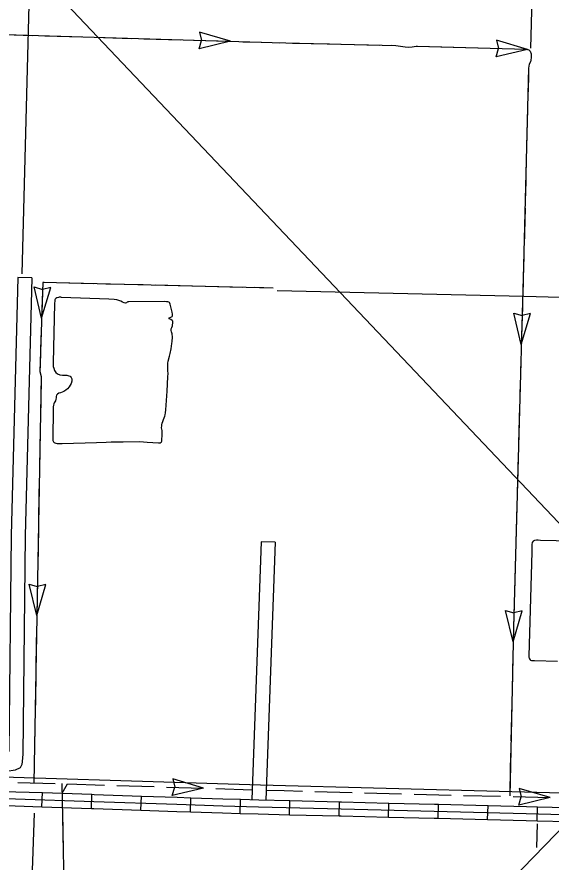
# Model space of a CAD drawing. Extents: x 1196286 to 1268366, y 2040822 to 2082115.
# Drawn here: x 1218023 to 1220159, y 2053681 to 2057058 of the extents above; entities that cross this region are included whole.
import ezdxf

# ---------------------------------------------------------------- set-up
doc = ezdxf.new("R2010")
doc.units = 0
for name, color, linetype in [('60', 7, 'Continuous'), ('61', 7, 'Continuous'), ('62', 7, 'Continuous'), ('63', 7, 'Continuous'), ('Level 72', 7, 'Continuous'), ('Level 8', 7, 'Continuous'), ('Level 84', 7, 'Continuous')]:
    doc.layers.add(name, color=color, linetype=linetype)

msp = doc.modelspace()

# ---------------------------------------------------------------- linework, layer by layer
at = {"layer": '60'}
for points in [[(1218092.4, 2057926.2), (1218043.1, 2056031.8)], [(1220101.8, 2057878.5), (1220076.4, 2056933.3)], [(1219063, 2055964), (1220049.8, 2055941.6)], [(1220049.8, 2055941.6), (1222150.7, 2055884.4)], [(1218091.7, 2053877.3), (1218024.5, 2051926.8)], [(1220103, 2053834), (1220099.5, 2053739.5)]]:
    msp.add_lwpolyline(points, dxfattribs=at)
at = {"layer": '61'}
for p, q in [((1218123.4, 2053902.4), (1218125.3, 2053958.6)), ((1218321.3, 2053895.8), (1218323.2, 2053952)), ((1218519.1, 2053888.9), (1218521.1, 2053945.1)), ((1218717.1, 2053882.2), (1218718.9, 2053938.4)), ((1218915, 2053875.9), (1218916.9, 2053932.1)), ((1219113.1, 2053870.3), (1219114.5, 2053926.6)), ((1219311.1, 2053865.5), (1219312.5, 2053921.8)), ((1219509.1, 2053861), (1219510.4, 2053917.2)), ((1219707, 2053856.4), (1219708.4, 2053912.6)), ((1219904.9, 2053851.4), (1219906.3, 2053907.7)), ((1220102.8, 2053846.4), (1220104.3, 2053902.6))]:
    msp.add_line(p, q, dxfattribs=at)
for points in [[(1216145.3, 2053991.9), (1216334.7, 2053985.7), (1216690.4, 2053976.1), (1216995.2, 2053967.7), (1217387.2, 2053954.9), (1217716.9, 2053944.3), (1217874.2, 2053938), (1218017.6, 2053934), (1218331, 2053923.6), (1218663, 2053912), (1218845.9, 2053906.4), (1218988.8, 2053901.5), (1219319.5, 2053893.5), (1219691.4, 2053884.9), (1220058.9, 2053875.7), (1220356.5, 2053867.7), (1220363.8, 2053867.4), (1220367.8, 2053867.3), (1220369.5, 2053867.2), (1220388.4, 2053850.9)], [(1217927.2, 2053964.7), (1218018.4, 2053962.1), (1218125.3, 2053958.6)], [(1218125.3, 2053958.6), (1218323.2, 2053952)], [(1218323.2, 2053952), (1218332, 2053951.7), (1218521.1, 2053945.1)], [(1218521.1, 2053945.1), (1218663.9, 2053940.1), (1218718.9, 2053938.4)], [(1217925.7, 2053908.4), (1218016.7, 2053905.9), (1218123.4, 2053902.4)], [(1218718.9, 2053938.4), (1218846.8, 2053934.5), (1218916.9, 2053932.1)], [(1218916.9, 2053932.1), (1218989.6, 2053929.6), (1219114.5, 2053926.6)], [(1219114.5, 2053926.6), (1219312.5, 2053921.8)], [(1219312.5, 2053921.8), (1219320.2, 2053921.6), (1219510.4, 2053917.2)], [(1219510.4, 2053917.2), (1219692.1, 2053913), (1219708.4, 2053912.6)], [(1219708.4, 2053912.6), (1219906.3, 2053907.7)], [(1218123.4, 2053902.4), (1218321.3, 2053895.8)], [(1218321.3, 2053895.8), (1218330.1, 2053895.5), (1218519.1, 2053888.9)], [(1218519.1, 2053888.9), (1218662.1, 2053883.9), (1218717.1, 2053882.2)], [(1218717.1, 2053882.2), (1218845, 2053878.3), (1218915, 2053875.9)], [(1218915, 2053875.9), (1218988, 2053873.4), (1219113.1, 2053870.3)], [(1219906.3, 2053907.7), (1220059.7, 2053903.8), (1220104.3, 2053902.6)], [(1220104.3, 2053902.6), (1220279.8, 2053897.9)], [(1219113.1, 2053870.3), (1219311.1, 2053865.5)], [(1219311.1, 2053865.5), (1219318.8, 2053865.4), (1219509.1, 2053861)], [(1219509.1, 2053861), (1219690.8, 2053856.8), (1219707, 2053856.4)], [(1219707, 2053856.4), (1219904.9, 2053851.4)], [(1219904.9, 2053851.4), (1220058.2, 2053847.6), (1220102.8, 2053846.4)], [(1220102.8, 2053846.4), (1220226.5, 2053843.1)]]:
    msp.add_lwpolyline(points, dxfattribs=at)
at = {"layer": '62'}
for points in [[(1218188.8, 2055936.9), (1218183.3, 2055935.2), (1218179.2, 2055933.1), (1218176.5, 2055930.4), (1218175, 2055927.6), (1218174.3, 2055924.5), (1218173.7, 2055911.1), (1218170.6, 2055796), (1218167.7, 2055675.4), (1218167.9, 2055667.8), (1218168.7, 2055661.7), (1218170.6, 2055654.4), (1218174, 2055645.7), (1218179, 2055637.4), (1218185, 2055631.2), (1218194.2, 2055627.5), (1218205.6, 2055626.7), (1218215.3, 2055626.3), (1218222.8, 2055626.3), (1218231, 2055624.2), (1218236.3, 2055621.8), (1218240, 2055617.3), (1218242.3, 2055611.5), (1218242.7, 2055611.1), (1218243.2, 2055606.4), (1218242.6, 2055601.8), (1218239.7, 2055593.3), (1218236.5, 2055585.9), (1218232.3, 2055579.2), (1218225.2, 2055572), (1218218.5, 2055566.2), (1218211.1, 2055561.8), (1218204.5, 2055558.9), (1218197.9, 2055556.3), (1218190.7, 2055554.4), (1218184.9, 2055550.8), (1218181.4, 2055546.2), (1218179.7, 2055541.6), (1218179.5, 2055535.9), (1218178.5, 2055530.2), (1218176.8, 2055524.5), (1218174.2, 2055520), (1218172.2, 2055515.5), (1218170.6, 2055512.2), (1218169, 2055506.2), (1218168.2, 2055499.3), (1218168.1, 2055487.9), (1218166.7, 2055374.8), (1218166.8, 2055369.1), (1218167, 2055365.6), (1218167.9, 2055362.7), (1218169.1, 2055360.1), (1218171.5, 2055357.4), (1218174.1, 2055355.9), (1218178.9, 2055354.5), (1218184.2, 2055353.8), (1218190.9, 2055353.3), (1218204.1, 2055353.9), (1218341.3, 2055357.3), (1218379.7, 2055359.2), (1218400.3, 2055360.2), (1218448, 2055360.6), (1218514.3, 2055361.2), (1218543.4, 2055359.4), (1218589.3, 2055356.7), (1218595.2, 2055356.7), (1218599.8, 2055358.7), (1218601.3, 2055360.4), (1218602.5, 2055362.9), (1218603, 2055367.4), (1218603.9, 2055387.5), (1218604, 2055398.5), (1218603.4, 2055404.9), (1218602, 2055410.6), (1218601.5, 2055415.8), (1218601.8, 2055423.5), (1218602, 2055428.5), (1218603.4, 2055434.4), (1218606, 2055441.7), (1218609.1, 2055448.7), (1218611.9, 2055456.2), (1218614.1, 2055462.3), (1218615.9, 2055468.5), (1218616.9, 2055475.4), (1218617.8, 2055488), (1218624.1, 2055562.7), (1218627.1, 2055620.1), (1218627.6, 2055633), (1218627.1, 2055643.2), (1218626.4, 2055650.8), (1218626.1, 2055661.7), (1218626.7, 2055674.4), (1218627.7, 2055682), (1218633.2, 2055702.8), (1218635.8, 2055712.5), (1218639.7, 2055731.9), (1218642.9, 2055752.9), (1218643.6, 2055760.7), (1218644.6, 2055777.8), (1218643.7, 2055791.9), (1218641.6, 2055799.7)], [(1218641.6, 2055799.7), (1218639.7, 2055804.2), (1218639.5, 2055807.6), (1218640.4, 2055811.7), (1218643, 2055816.3), (1218645, 2055822.9), (1218645.6, 2055827.5), (1218646.2, 2055833.5), (1218645.8, 2055842), (1218643.9, 2055844.8), (1218638, 2055848.9), (1218632.3, 2055851.8), (1218631.3, 2055853.3), (1218632.1, 2055856.1), (1218635.6, 2055857.2), (1218638.8, 2055858.1), (1218641.7, 2055859.4), (1218643.8, 2055861), (1218644.6, 2055862.8), (1218645.1, 2055865.5), (1218644.9, 2055869.8), (1218643.5, 2055877.9), (1218636.1, 2055910.3), (1218634.8, 2055914.7), (1218633, 2055916.9), (1218631, 2055918.2), (1218627, 2055919.2), (1218620.6, 2055919.4), (1218613.6, 2055920.1), (1218470, 2055919.9), (1218466.3, 2055919.7), (1218463.5, 2055918.1), (1218461.2, 2055915.3), (1218456.6, 2055914.1), (1218452.1, 2055915), (1218444.8, 2055918.5), (1218438.3, 2055921.6), (1218430.7, 2055924.7), (1218422.4, 2055927.6), (1218412.2, 2055929.1), (1218390.4, 2055930.7), (1218201.1, 2055937), (1218199, 2055937.5), (1218195.8, 2055937.6), (1218191.9, 2055937.4), (1218188.8, 2055936.9)], [(1220303, 2054961.5), (1220116, 2054965.7), (1220106.5, 2054966.6), (1220099.7, 2054966.8), (1220092.3, 2054966.3), (1220087.3, 2054963.4), (1220082.2, 2054957.3), (1220081.6, 2054949.9), (1220081.8, 2054920.9), (1220069.6, 2054503.9), (1220069.8, 2054499.9), (1220070.4, 2054496.9), (1220072, 2054493.1), (1220074.2, 2054489.8), (1220076, 2054488.2), (1220079.5, 2054487), (1220083, 2054486.5), (1220092.7, 2054486.1), (1220183.8, 2054483.5)]]:
    msp.add_lwpolyline(points, dxfattribs=at)
at = {"layer": '63'}
for p, q in [((1218876.9, 2056960.1), (1218753.6, 2056997.1)), ((1218753.6, 2056997.1), (1218761.5, 2056963.8)), ((1218751.6, 2056930.5), (1218761.5, 2056963.3)), ((1218876.9, 2056960.1), (1218751.6, 2056930.5)), ((1220063.7, 2056928), (1219940.5, 2056965.1)), ((1219940.5, 2056965.1), (1219948.4, 2056931.8)), ((1219938.5, 2056898.5), (1219948.3, 2056931.3)), ((1220063.7, 2056928), (1219938.5, 2056898.5)), ((1218121.9, 2055853.5), (1218092.5, 2055978.8)), ((1218092.5, 2055978.8), (1218125.3, 2055968.9)), ((1218121.9, 2055853.5), (1218159.1, 2055976.7)), ((1218159.1, 2055976.7), (1218125.7, 2055968.9)), ((1219047.3, 2055974.3), (1218126.4, 2055996.5)), ((1220039.5, 2055749.2), (1220009.8, 2055874.4)), ((1220009.8, 2055874.4), (1220042.6, 2055864.6)), ((1220039.5, 2055749.2), (1220076.4, 2055872.5)), ((1220076.4, 2055872.5), (1220043.1, 2055864.6)), ((1218102.7, 2054666.3), (1218071.6, 2054791.2)), ((1218071.6, 2054791.2), (1218104.5, 2054781.8)), ((1218102.7, 2054666.3), (1218138.2, 2054790)), ((1218138.2, 2054790), (1218105, 2054781.8)), ((1220006.4, 2054561.7), (1219976.5, 2054686.8)), ((1219976.5, 2054686.8), (1220009.3, 2054677.1)), ((1220006.4, 2054561.7), (1220043.1, 2054685)), ((1220043.1, 2054685), (1220009.8, 2054677.1)), ((1218769.4, 2053976.5), (1218646.2, 2054013.6)), ((1218646.2, 2054013.6), (1218654, 2053980.3)), ((1218644.1, 2053947.1), (1218654, 2053979.9)), ((1218769.4, 2053976.5), (1218644.1, 2053947.1)), ((1220154.9, 2053938.6), (1220031.5, 2053975.2)), ((1220031.5, 2053975.2), (1220039.5, 2053941.9)), ((1220029.7, 2053908.6), (1220039.5, 2053941.5)), ((1220154.9, 2053938.6), (1220029.7, 2053908.6))]:
    msp.add_line(p, q, dxfattribs=at)
for points in [[(1217574.4, 2056998.9), (1219043.7, 2056955.1), (1219537.2, 2056943.7), (1219555.9, 2056940.6), (1219574.7, 2056938.4), (1219589.5, 2056937.4), (1219602.9, 2056937.8), (1219619.1, 2056941), (1219624.6, 2056941.3), (1220060.2, 2056928.2), (1220065, 2056927.9), (1220069.8, 2056926.1), (1220074.8, 2056920.4), (1220078.2, 2056909.9), (1220079.3, 2056895.5), (1220077.6, 2056884.8), (1220076.1, 2056878.5), (1220070.6, 2056868.4), (1220068.6, 2056853.5), (1220048.6, 2056064), (1220027.7, 2055342.6), (1220008, 2054618.6), (1219993, 2053945.8)], [(1217936.8, 2056988.1), (1218085.2, 2056983.7)], [(1218134.7, 2056982.2), (1218283.2, 2056977.8)], [(1218332.6, 2056976.3), (1218481.1, 2056971.9)], [(1218530.5, 2056970.4), (1218679, 2056966)], [(1218728.5, 2056964.5), (1218876.9, 2056960.1)], [(1218926.4, 2056958.6), (1219000.6, 2056956.4)], [(1219000.6, 2056956.4), (1219043.7, 2056955.1), (1219074.8, 2056954.4)], [(1219124.3, 2056953.3), (1219272.7, 2056949.8)], [(1219322.2, 2056948.7), (1219470.7, 2056945.2)], [(1219520.2, 2056944.1), (1219537.2, 2056943.7), (1219555.9, 2056940.6), (1219574.7, 2056938.4), (1219589.5, 2056937.4), (1219602.9, 2056937.8), (1219619.1, 2056941), (1219624.6, 2056941.3), (1219667.9, 2056940)], [(1219717.4, 2056938.5), (1219865.8, 2056934)], [(1219915.3, 2056932.5), (1220060.2, 2056928.2), (1220063.7, 2056928)], [(1220077.8, 2056885.6), (1220077.6, 2056884.8), (1220076.1, 2056878.5), (1220070.6, 2056868.4), (1220068.6, 2056853.5), (1220067.6, 2056813.1)], [(1220067.6, 2056813.1), (1220065.7, 2056738.9)], [(1220064.5, 2056689.4), (1220060.7, 2056540.9)], [(1220059.5, 2056491.4), (1220055.7, 2056343)], [(1220054.4, 2056293.5), (1220050.7, 2056145.1)], [(1220049.4, 2056095.6), (1220048.6, 2056064), (1220045.2, 2055947.1)], [(1218126.4, 2055996.5), (1218115.2, 2055640.6), (1218120, 2055620.7), (1218090.5, 2053997.9)], [(1218131.8, 2055996.4), (1218126.4, 2055996.5), (1218121.9, 2055853.5)], [(1218329.7, 2055991.6), (1218181.3, 2055995.2)], [(1218527.7, 2055986.8), (1218379.2, 2055990.4)], [(1218725.6, 2055982.1), (1218577.1, 2055985.6)], [(1218923.5, 2055977.3), (1218775.1, 2055980.9)], [(1219047.3, 2055974.3), (1218973, 2055976.1)], [(1220043.8, 2055897.6), (1220039.5, 2055749.2)], [(1218120.3, 2055804), (1218118, 2055729.8)], [(1218118, 2055729.8), (1218115.7, 2055655.6)], [(1220038, 2055699.7), (1220035.9, 2055625.5)], [(1218119.8, 2055606.7), (1218117.1, 2055458.2)], [(1220035.9, 2055625.5), (1220033.8, 2055551.3)], [(1220032.3, 2055501.8), (1220028, 2055353.4)], [(1218116.2, 2055408.7), (1218113.5, 2055260.2)], [(1220026.7, 2055303.9), (1220022.6, 2055155.5)], [(1218112.6, 2055210.7), (1218109.9, 2055062.3)], [(1220021.3, 2055106), (1220017.2, 2054957.5)], [(1218109, 2055012.8), (1218106.3, 2054864.3)], [(1220015.9, 2054908), (1220011.8, 2054759.6)], [(1218105.4, 2054814.8), (1218102.7, 2054666.3)], [(1220010.5, 2054710.1), (1220008, 2054618.6), (1220006.7, 2054561.7)], [(1218101.8, 2054616.8), (1218100.4, 2054542.6)], [(1218100.4, 2054542.6), (1218099.1, 2054468.4)], [(1220005.6, 2054512.2), (1220003.9, 2054437.9)], [(1218098.2, 2054418.9), (1218095.5, 2054270.4)], [(1220003.9, 2054437.9), (1220002.3, 2054363.7)], [(1220001.2, 2054314.2), (1219997.9, 2054165.8)], [(1218094.5, 2054220.9), (1218091.8, 2054072.4)], [(1214332.8, 2054133.5), (1214807.4, 2054120.1), (1216214.7, 2054076.6), (1217621.9, 2054033), (1218997.4, 2053989.8), (1221006.7, 2053936.6), (1222316.5, 2053925.4), (1224541.8, 2053870.1), (1226049.9, 2053825), (1226066.5, 2053822.1), (1226073, 2053820), (1226078.6, 2053817.2), (1226086.5, 2053812.4), (1226093.5, 2053807.1), (1226100.5, 2053799.7), (1226108, 2053791.1)], [(1214332.8, 2054133.5), (1214807.4, 2054120.1), (1216214.7, 2054076.6), (1217621.9, 2054033), (1218997.4, 2053989.8), (1221006.7, 2053936.6), (1222316.5, 2053925.4), (1224541.8, 2053870.1), (1226049.9, 2053825), (1226066.5, 2053822.1), (1226073, 2053820), (1226078.6, 2053817.2), (1226086.5, 2053812.4), (1226093.5, 2053807.1), (1226100.5, 2053799.7), (1226108, 2053791.1)], [(1219996.8, 2054116.3), (1219993.5, 2053967.8)], [(1218090.9, 2054022.9), (1218090.5, 2053997.9)], [(1218027.3, 2053999.8), (1218175.7, 2053995.1)], [(1218210, 2052427.6), (1218230.8, 2052968.2), (1218238.3, 2053337.6), (1218251, 2053352.2), (1218236.4, 2053408), (1218223.4, 2053501.2), (1218212, 2053590), (1218203.8, 2053995.4)], [(1218204.6, 2053956), (1218225.2, 2053993.5)], [(1218225.2, 2053993.5), (1218373.6, 2053988.9)], [(1218423.1, 2053987.3), (1218571.5, 2053982.7)], [(1218621, 2053981.1), (1218769.4, 2053976.5)], [(1218818.9, 2053974.9), (1218963.1, 2053970.4)], [(1219019.3, 2053968.7), (1219091, 2053966.8)], [(1219091, 2053966.8), (1219165.2, 2053964.9)], [(1219214.7, 2053963.6), (1219363.2, 2053959.6)], [(1219412.6, 2053958.3), (1219561.1, 2053954.4)], [(1219610.6, 2053953.1), (1219759, 2053949.1)], [(1219808.5, 2053947.8), (1219956.9, 2053943.9)], [(1220006.4, 2053942.6), (1220154.9, 2053938.6)], [(1218209.1, 2053730.5), (1218206.2, 2053879)]]:
    msp.add_lwpolyline(points, dxfattribs=at)
at = {"layer": 'Level 72'}
for points in [[(1218082.6, 2056015.2), (1218026.4, 2056016.7), (1217999.8, 2054985.3), (1217990.4, 2054122.7)], [(1218082.6, 2056015.2), (1218056, 2054984.3), (1218046.5, 2054111.8), (1218044.5, 2054082.9), (1218043.3, 2054071.2)], [(1219055.3, 2054959), (1218999.1, 2054961), (1218961.6, 2053930.6)], [(1219055.3, 2054959), (1219017.9, 2053928.9)], [(1218043.3, 2054071.2), (1218035.8, 2054057.8), (1218016, 2054048.3), (1217983.1, 2054043.7), (1217972.6, 2054043.8), (1217966.1, 2054043.1), (1217944.2, 2054043.6), (1217918.4, 2054042.7), (1217487.3, 2054062.9), (1216649.4, 2054086.3), (1216023.9, 2054103.5)]]:
    msp.add_lwpolyline(points, dxfattribs=at)
at = {"layer": 'Level 8'}
msp.add_line((1214128.3, 2061424.1), (1220810.5, 2054380.7), dxfattribs=at)
at = {"layer": 'Level 84'}
msp.add_lwpolyline([(1218188.3, 2051744.6), (1220265.5, 2053883.3)], dxfattribs=at)

doc.saveas('drawing.dxf')
